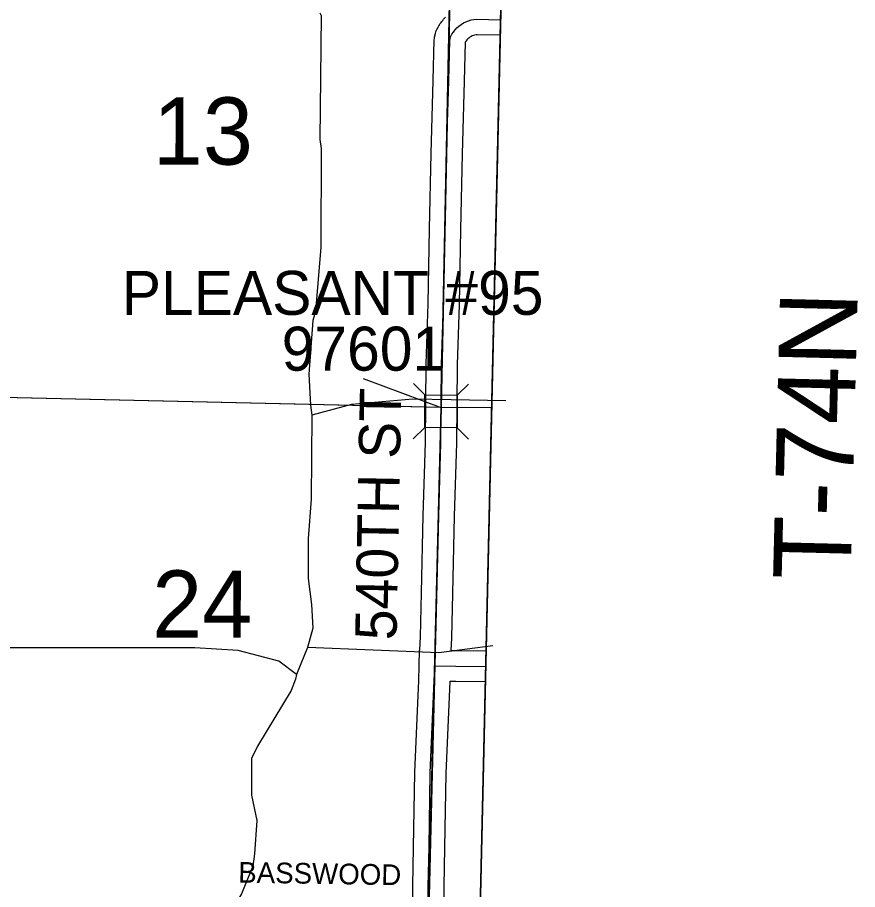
# Model space of a CAD drawing. Extents: x -132.8 to -73.3, y -60 to -26.
# Drawn here: x -87.076 to -85.453, y -55.104 to -53.418 of the extents above; entities that cross this region are included whole.
import ezdxf

# ---------------------------------------------------------------- set-up
doc = ezdxf.new("R2010")
doc.units = 0
for name, color, linetype in [('tdCoClipBndry', 7, 'Continuous'), ('tdCoCoBndry', 7, 'Continuous'), ('tdCoHydroRiver', 7, 'Continuous'), ('tdCoSecRdTxt', 7, 'Continuous'), ('tdCoSecRteBand', 7, 'Continuous'), ('tdCoSecRteCL', 7, 'Continuous'), ('tdCoSectLine', 7, 'Continuous'), ('tdCoSectLinePart', 7, 'Continuous'), ('tdCoSectNmbr', 7, 'Continuous'), ('tdCoStrucSec', 7, 'Continuous'), ('tdCoStrucSecCoName', 7, 'Continuous'), ('tdCoStrucSecFHWANum', 7, 'Continuous'), ('tdCoSurfGravel', 7, 'Continuous'), ('tdCoTwpBndryShd', 7, 'Continuous'), ('tdCoTwpRngTxt', 7, 'Continuous')]:
    doc.layers.add(name, color=color, linetype=linetype)

msp = doc.modelspace()

# ---------------------------------------------------------------- linework, layer by layer
at = {"layer": 'tdCoClipBndry'}
msp.add_lwpolyline([(-85.7246, -34.3042), (-85.8518, -39.3105), (-85.8801, -41.2792), (-85.9018, -42.2789), (-85.908, -42.3117), (-85.95, -44.2727), (-85.9707, -45.2692), (-85.9836, -46.2708), (-86.0555, -49.2712), (-86.0681, -50.2676), (-86.1218, -52.1738), (-86.137, -53.174), (-86.1825, -55.1705), (-86.2204, -57.1749), (-86.2306, -57.2171), (-86.2512, -57.2452), (-86.2883, -57.2677), (-86.3227, -57.273), (-92.2767, -57.1319), (-95.2818, -57.0432), (-101.2395, -56.885), (-104.2146, -56.8258), (-105.2169, -56.7974), (-108.2085, -56.7373)], dxfattribs=at)
at = {"layer": 'tdCoCoBndry'}
for p, q in [((-86.2573, -54.1712), (-86.2366, -53.1717)), ((-86.2366, -53.1717), (-86.2573, -54.1712)), ((-86.282, -55.1684), (-86.2573, -54.1712)), ((-86.2573, -54.1712), (-86.282, -55.1684))]:
    msp.add_line(p, q, dxfattribs=at)
for points in [[(-86.3204, -57.173), (-86.3005, -56.1718), (-86.2824, -55.1684), (-86.2577, -54.1712), (-86.237, -53.1717), (-86.2218, -52.1716), (-86.1955, -51.2693), (-86.168, -50.2648), (-86.1554, -49.2694), (-86.1315, -48.2684), (-86.1105, -47.2669), (-86.0835, -46.2684), (-86.0706, -45.2675), (-86.05, -44.2706), (-86.0283, -43.2719), (-86.0073, -42.2767), (-86.0017, -42.2768), (-85.98, -41.2771), (-85.9639, -40.2849), (-85.9517, -39.3085), (-85.9274, -38.3066)], [(-86.0831, -46.2684), (-86.1101, -47.2669), (-86.1312, -48.2684), (-86.155, -49.2694), (-86.1676, -50.2648), (-86.1952, -51.2693), (-86.2214, -52.1716), (-86.2366, -53.1717), (-86.2573, -54.1712), (-86.282, -55.1684), (-86.3001, -56.1718), (-86.32, -57.173), (-87.3378, -57.146), (-88.3301, -57.1272), (-89.3185, -57.1023), (-90.3226, -57.0783), (-91.3222, -57.0535)], [(-86.0831, -46.2684), (-86.1101, -47.2669), (-86.1312, -48.2684), (-86.155, -49.2694), (-86.1676, -50.2648), (-86.1952, -51.2693), (-86.2214, -52.1716), (-86.2366, -53.1717), (-86.2573, -54.1712), (-86.282, -55.1684), (-86.3001, -56.1718), (-86.32, -57.173), (-86.2205, -57.1753), (-86.2204, -57.1749), (-86.1825, -55.1705), (-86.137, -53.174), (-86.1218, -52.1738), (-86.0681, -50.2676), (-86.0555, -49.2712), (-85.9836, -46.2708)]]:
    msp.add_lwpolyline(points, dxfattribs=at)
at = {"layer": 'tdCoHydroRiver'}
for points in [[(-86.4922, -53.4094), (-86.4891, -53.4142), (-86.4922, -53.6539), (-86.4893, -53.6713), (-86.4898, -53.8622), (-86.5001, -53.9866), (-86.5052, -54.0039), (-86.5135, -54.1078), (-86.5099, -54.1678), (-86.5071, -54.1868)], [(-86.2383, -54.1573), (-86.3124, -54.1559), (-86.431, -54.1662), (-86.5071, -54.1868)], [(-86.1324, -54.1591), (-86.2383, -54.1573)], [(-86.5071, -54.1868), (-86.5087, -54.3493), (-86.5148, -54.4249), (-86.5147, -54.5022), (-86.5078, -54.5528), (-86.5056, -54.5986), (-86.5157, -54.6362)], [(-86.1573, -54.6328), (-86.2618, -54.6459), (-86.5157, -54.6362)], [(-86.5373, -54.6879), (-86.5715, -54.662), (-86.65, -54.6415), (-86.7335, -54.6368), (-87.2433, -54.6364)], [(-86.5157, -54.6362), (-86.5356, -54.6848), (-86.5373, -54.6879)], [(-86.5373, -54.6879), (-86.539, -54.6973), (-86.5473, -54.7192), (-86.6125, -54.8268), (-86.624, -54.8503), (-86.6238, -54.9213), (-86.6137, -54.9704), (-86.6181, -55.035), (-86.6217, -55.0586), (-86.6432, -55.1118), (-86.6612, -55.1414), (-86.69, -55.1661), (-86.7316, -55.1921), (-86.7636, -55.2151), (-86.847, -55.2845), (-86.8648, -55.3094), (-86.9009, -55.3797), (-86.9158, -55.4141), (-86.9322, -55.4485), (-86.9951, -55.5199), (-87.0556, -55.6307)]]:
    msp.add_lwpolyline(points, dxfattribs=at)
at = {"layer": 'tdCoSecRteBand'}
for points in [[(-86.3122, -55.1375), (-86.3124, -55.0978), (-86.3124, -55.0974), (-86.3124, -55.097), (-86.3109, -55.0216), (-86.3084, -54.8779), (-86.3084, -54.8775), (-86.3084, -54.8771), (-86.302, -54.7289), (-86.3009, -54.7003), (-86.2997, -54.6708), (-86.2996, -54.6413), (-86.2986, -54.6413), (-86.2986, -54.6403), (-86.2976, -54.6155), (-86.2956, -54.53), (-86.2956, -54.53), (-86.2956, -54.53), (-86.2922, -54.3808), (-86.2922, -54.3807), (-86.2922, -54.3806), (-86.288, -54.2396), (-86.2865, -54.0884), (-86.2865, -54.0881), (-86.2865, -54.0877), (-86.2825, -53.9713), (-86.2801, -53.8268), (-86.2801, -53.8268), (-86.2801, -53.8267), (-86.2769, -53.6809), (-86.2769, -53.6808), (-86.2769, -53.6808), (-86.2729, -53.5397), (-86.2729, -53.5397), (-86.2729, -53.5397), (-86.2707, -53.4615), (-86.2706, -53.4588), (-86.2701, -53.4561), (-86.2686, -53.4492), (-86.2677, -53.4452), (-86.2658, -53.4415), (-86.2634, -53.4368), (-86.2627, -53.4356), (-86.262, -53.4345), (-86.2591, -53.43), (-86.2584, -53.4289), (-86.2576, -53.4278), (-86.2563, -53.4262), (-86.2543, -53.4237), (-86.2535, -53.4226), (-86.2526, -53.4216), (-86.2489, -53.4177)], [(-86.1434, -53.4525), (-86.1878, -53.4515), (-86.1899, -53.4517), (-86.1924, -53.4522), (-86.1949, -53.4529), (-86.1974, -53.4538), (-86.1997, -53.455), (-86.202, -53.4564), (-86.2041, -53.4579), (-86.206, -53.4597), (-86.2078, -53.4616), (-86.209, -53.4631), (-86.2094, -53.4636), (-86.2108, -53.4658), (-86.2108, -53.466), (-86.2129, -53.5414), (-86.2169, -53.6823), (-86.2201, -53.8279), (-86.2226, -53.9726), (-86.2226, -53.9729), (-86.2226, -53.9731), (-86.2265, -54.0894), (-86.228, -54.2405), (-86.228, -54.2407), (-86.228, -54.241), (-86.2322, -54.3823), (-86.2356, -54.5314), (-86.2376, -54.6172), (-86.2376, -54.6174), (-86.2376, -54.6176), (-86.2386, -54.6416), (-86.2287, -54.6417), (-86.2286, -54.6417), (-86.2285, -54.6417), (-86.1705, -54.6423)], [(-86.1718, -54.7023), (-86.2291, -54.7017), (-86.2409, -54.7016), (-86.2421, -54.7313), (-86.2421, -54.7314), (-86.2421, -54.7315), (-86.2485, -54.8793), (-86.2509, -55.0227), (-86.2509, -55.0227), (-86.2509, -55.0227), (-86.2524, -55.0978), (-86.2522, -55.1281), (-86.2509, -55.127), (-86.2404, -55.1396), (-86.2194, -55.1403), (-86.2193, -55.1403), (-86.2192, -55.1403), (-86.1818, -55.1417)]]:
    msp.add_lwpolyline(points, dxfattribs=at)
at = {"layer": 'tdCoSecRteCL'}
for points in [[(-86.2697, -54.6715), (-86.2676, -54.6165), (-86.2656, -54.5307), (-86.2622, -54.3815), (-86.258, -54.2402), (-86.2565, -54.0887), (-86.2526, -53.9721), (-86.2501, -53.8273), (-86.2469, -53.6816), (-86.2429, -53.5405), (-86.2407, -53.4624), (-86.2392, -53.4555), (-86.2368, -53.4507), (-86.2339, -53.4463), (-86.2326, -53.4446), (-86.2306, -53.4421), (-86.227, -53.4382), (-86.223, -53.4347), (-86.2188, -53.4315), (-86.2143, -53.4287), (-86.2095, -53.4264), (-86.2045, -53.4244), (-86.1994, -53.423), (-86.1942, -53.422), (-86.1889, -53.4214), (-86.1427, -53.4225)], [(-86.282, -55.1684), (-86.2821, -55.1422), (-86.2824, -55.0976), (-86.2809, -55.0221), (-86.2784, -54.8784), (-86.272, -54.7302), (-86.2697, -54.6715)], [(-86.2697, -54.6715), (-86.2288, -54.6717), (-86.1711, -54.6723)]]:
    msp.add_lwpolyline(points, dxfattribs=at)
at = {"layer": 'tdCoSectLine'}
for points in [[(-86.2577, -54.1712), (-86.237, -53.1717)], [(-87.275, -54.1483), (-86.2577, -54.1712)], [(-86.2824, -55.1684), (-86.2577, -54.1712)], [(-86.2577, -54.1712), (-86.1598, -54.1721)]]:
    msp.add_lwpolyline(points, dxfattribs=at)
at = {"layer": 'tdCoSectLinePart'}
for points in [[(-87.247, -54.1489), (-86.2877, -54.1705)], [(-86.2277, -54.1715), (-86.1598, -54.1721)]]:
    msp.add_lwpolyline(points, dxfattribs=at)
at = {"layer": 'tdCoStrucSec'}
for points in [[(-86.3106, -54.1255), (-86.2887, -54.1478), (-86.2262, -54.1484)], [(-86.2043, -54.127), (-86.2262, -54.1484), (-86.2268, -54.211)], [(-86.3117, -54.2323), (-86.2893, -54.2104), (-86.2887, -54.1478)], [(-86.2049, -54.2333), (-86.2268, -54.211), (-86.2893, -54.2104)]]:
    msp.add_lwpolyline(points, dxfattribs=at)
at = {"layer": 'tdCoStrucSecFHWANum'}
msp.add_line((-86.4081, -54.1158), (-86.2564, -54.1727), dxfattribs=at)
at = {"layer": 'tdCoSurfGravel'}
for points in [[(-86.2821, -55.1422), (-86.2824, -55.0976), (-86.2809, -55.0221), (-86.2784, -54.8784), (-86.272, -54.7302), (-86.2697, -54.6715), (-86.2676, -54.6165), (-86.2656, -54.5307), (-86.2622, -54.3815), (-86.258, -54.2402), (-86.2565, -54.0887), (-86.2526, -53.9721), (-86.2501, -53.8273), (-86.2469, -53.6816), (-86.2429, -53.5405), (-86.2407, -53.4624), (-86.2392, -53.4555), (-86.2368, -53.4507), (-86.2339, -53.4463), (-86.2326, -53.4446), (-86.2306, -53.4421), (-86.227, -53.4382), (-86.223, -53.4347), (-86.2188, -53.4315), (-86.2143, -53.4287), (-86.2095, -53.4264), (-86.2045, -53.4244), (-86.1994, -53.423), (-86.1942, -53.422), (-86.1889, -53.4214), (-86.1427, -53.4225)], [(-86.2697, -54.6715), (-86.2288, -54.6717), (-86.1711, -54.6723)]]:
    msp.add_lwpolyline(points, dxfattribs=at)
at = {"layer": 'tdCoTwpBndryShd'}
msp.add_lwpolyline([(-85.9274, -38.3066), (-85.9517, -39.3085), (-85.9639, -40.2849), (-85.98, -41.2771), (-86.0017, -42.2768), (-86.0073, -42.2767), (-86.0283, -43.2719), (-86.05, -44.2706), (-86.0706, -45.2675), (-86.0835, -46.2684), (-86.1105, -47.2669), (-86.1315, -48.2684), (-86.1554, -49.2694), (-86.168, -50.2648), (-86.1955, -51.2693), (-86.2218, -52.1716), (-86.237, -53.1717), (-86.2577, -54.1712), (-86.2824, -55.1684), (-86.3005, -56.1718), (-86.3204, -57.173)], dxfattribs=at)

# ---------------------------------------------------------------- texts
at = {"layer": 'tdCoSecRdTxt'}
for s, height, rotation, p in [('540TH ST', 0.08, 88.8997, (-86.3438, -54.6224)), ('BASSWOOD', 0.04, 359.072, (-86.6499, -55.0903))]:
    msp.add_text(s, height=height, rotation=rotation, dxfattribs=at).set_placement(p)
at = {"layer": 'tdCoSectNmbr'}
for s, rotation, p in [('13', 359.9348, (-86.8147, -53.7024)), ('24', 359.9347, (-86.8162, -54.6169))]:
    msp.add_text(s, height=0.13, rotation=rotation, dxfattribs=at).set_placement(p)
at = {"layer": 'tdCoStrucSecCoName'}
msp.add_text('PLEASANT #95', height=0.085, dxfattribs=at).set_placement((-86.8747, -53.9929))
at = {"layer": 'tdCoStrucSecFHWANum'}
msp.add_text('97601', height=0.085, dxfattribs=at).set_placement((-86.5657, -54.1008))
at = {"layer": 'tdCoTwpRngTxt'}
msp.add_text('T-74N', height=0.15, rotation=88.5793, dxfattribs=at).set_placement((-85.466, -54.5065))

doc.saveas('drawing.dxf')
